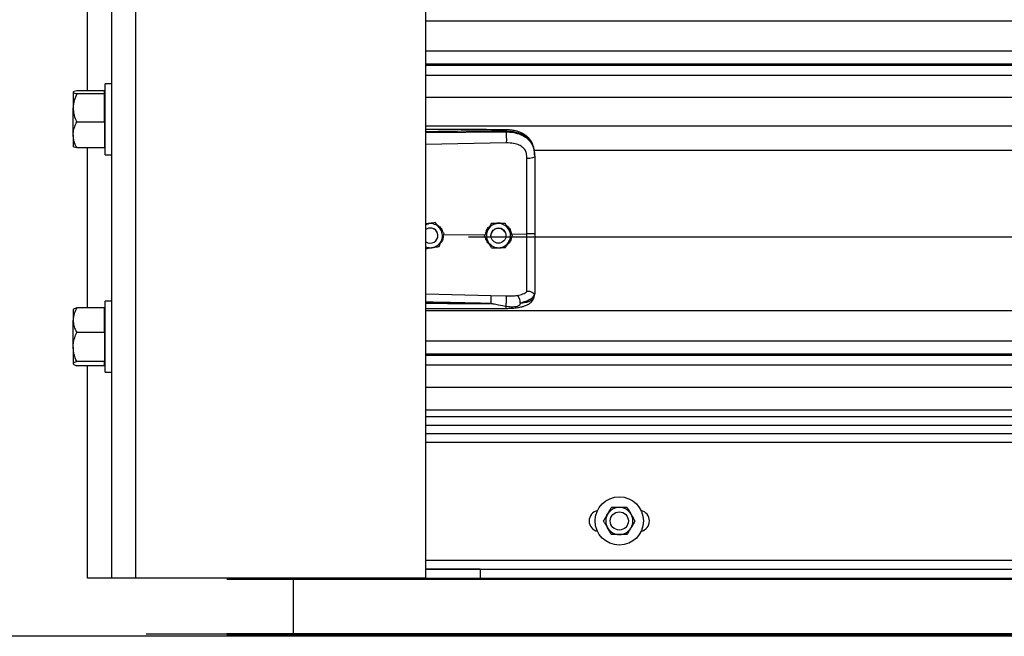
# Model space of a CAD drawing. Header units: inches. Extents: x 170 to 284, y 215 to 248.
# Tile 675 of 1056: x 226.876 to 227.573, y 220.092 to 220.529. Entities that reach past the tile are written whole.
import ezdxf

# ---------------------------------------------------------------- set-up
doc = ezdxf.new("R2010")
doc.units = ezdxf.units.IN
doc.header["$LTSCALE"] = 0.25
doc.header["$MEASUREMENT"] = 0
doc.layers.add('LH FRONT OF HOOD', color=7, linetype='Continuous')
doc.layers.add('RH FRONT OF HOOD', color=7, linetype='Continuous')

msp = doc.modelspace()

# ---------------------------------------------------------------- linework, layer by layer
at = {"layer": 'LH FRONT OF HOOD'}
msp.add_line((233.10897, 220.09171), (225.37282, 220.09171), dxfattribs=at)
at = {"layer": 'RH FRONT OF HOOD'}
for p, q in [((226.94105, 220.1328), (226.94105, 224.45638)), ((226.95817, 220.1328), (226.95817, 224.34448)), ((227.16361, 220.1328), (227.16361, 224.33325)), ((226.92392, 220.4783), (226.92392, 220.59164)), ((227.16361, 220.52796), (231.19593, 220.52796)), ((227.16361, 220.50658), (231.19593, 220.50658)), ((231.19593, 220.4971), (227.16361, 220.4971)), ((227.16361, 220.49646), (231.19593, 220.49646)), ((226.94105, 220.48325), (226.93646, 220.48325)), ((226.93646, 220.45464), (226.93646, 220.48325)), ((227.16361, 220.48944), (231.19593, 220.48944)), ((226.91369, 220.47727), (226.91369, 220.46614)), ((226.93591, 220.4783), (226.91625, 220.4783)), ((226.93591, 220.47727), (226.93591, 220.4783)), ((226.93646, 220.47736), (226.93591, 220.47736)), ((226.93591, 220.47624), (226.93591, 220.47727)), ((226.93591, 220.47624), (226.91625, 220.47624)), ((226.93591, 220.46614), (226.93591, 220.47624)), ((227.16361, 220.47376), (231.19593, 220.47376)), ((226.91369, 220.44696), (226.91369, 220.46614)), ((226.93591, 220.45603), (226.93591, 220.46614)), ((226.93591, 220.45603), (226.91625, 220.45603)), ((226.93591, 220.45603), (226.93591, 220.44696)), ((226.93646, 220.43294), (226.93646, 220.45464)), ((227.16361, 220.45337), (231.19593, 220.45337)), ((227.16361, 220.44862), (227.22046, 220.44916)), ((227.22046, 220.44916), (227.22046, 220.44957)), ((226.91369, 220.44696), (226.91369, 220.43885)), ((226.93591, 220.44696), (226.93591, 220.43789)), ((227.22056, 220.44137), (227.16361, 220.44016)), ((226.93591, 220.43789), (226.91625, 220.43789)), ((226.92392, 220.32455), (226.92392, 220.43789)), ((226.93591, 220.43883), (226.93646, 220.43883)), ((227.24016, 220.43629), (231.11938, 220.43629)), ((226.93646, 220.43294), (226.94105, 220.43294)), ((227.24066, 220.43223), (227.24066, 220.43175)), ((227.16539, 220.38409), (227.16361, 220.3838)), ((227.17027, 220.38489), (227.16934, 220.38474)), ((227.17027, 220.38489), (227.17027, 220.38489)), ((227.2099, 220.38413), (227.2099, 220.38413)), ((227.21979, 220.38428), (227.21979, 220.38428)), ((227.17211, 220.37564), (227.17211, 220.37564)), ((227.17615, 220.37625), (227.20585, 220.37654)), ((227.17652, 220.37723), (227.17652, 220.37723)), ((227.19378, 220.3749), (231.16577, 220.3749)), ((227.20509, 220.3755), (227.20509, 220.3755)), ((227.20962, 220.37564), (227.20962, 220.37564)), ((227.22033, 220.37564), (227.22033, 220.37564)), ((227.22428, 220.37671), (227.2352, 220.37682)), ((227.22486, 220.37579), (227.22486, 220.37579)), ((227.16361, 220.36017), (227.16361, 220.37082)), ((227.16361, 220.33449), (227.20955, 220.33316)), ((227.20955, 220.33316), (227.22053, 220.33289)), ((227.24032, 220.33218), (227.24066, 220.33416)), ((227.24066, 220.33469), (227.24066, 220.33416)), ((226.91388, 220.32349), (226.91369, 220.32327)), ((226.91369, 220.32327), (226.91369, 220.31573)), ((226.93591, 220.32455), (226.91625, 220.32455)), ((226.93591, 220.31573), (226.93591, 220.32455)), ((226.93646, 220.32327), (226.93591, 220.32327)), ((226.94105, 220.32916), (226.93646, 220.32916)), ((226.93646, 220.30056), (226.93646, 220.32916)), ((227.16361, 220.32252), (231.19593, 220.32252)), ((226.91369, 220.29663), (226.91369, 220.31573)), ((226.93591, 220.3069), (226.93591, 220.31573)), ((226.93591, 220.3069), (226.91625, 220.3069)), ((226.93591, 220.3069), (226.93591, 220.29663)), ((226.91369, 220.29663), (226.91369, 220.28491)), ((226.93591, 220.29663), (226.93591, 220.28636)), ((226.93646, 220.27886), (226.93646, 220.30056)), ((227.16361, 220.30114), (231.19593, 220.30114)), ((231.19593, 220.29165), (227.16361, 220.29165)), ((227.16361, 220.29101), (231.19593, 220.29101)), ((226.91369, 220.28491), (226.91369, 220.28475)), ((226.91369, 220.28475), (226.91388, 220.28453)), ((226.93591, 220.28636), (226.91625, 220.28636)), ((226.93591, 220.28347), (226.91625, 220.28347)), ((226.92392, 220.1328), (226.92392, 220.28347)), ((226.93591, 220.28491), (226.93591, 220.28636)), ((226.93591, 220.28347), (226.93591, 220.28491)), ((226.93591, 220.28475), (226.93646, 220.28475)), ((227.16361, 220.28399), (231.19593, 220.28399)), ((226.93646, 220.27886), (226.94105, 220.27886)), ((227.16361, 220.26831), (231.19593, 220.26831)), ((231.19593, 220.25192), (227.16361, 220.25192)), ((231.19593, 220.24733), (227.16361, 220.24733)), ((231.19593, 220.24114), (227.16361, 220.24114)), ((227.16361, 220.23553), (231.19593, 220.23553)), ((231.19593, 220.22911), (227.16361, 220.22911)), ((227.16361, 220.14564), (231.19593, 220.14564)), ((227.20213, 220.13924), (227.16361, 220.13924)), ((227.16361, 220.13922), (231.19593, 220.13922)), ((227.20213, 220.13922), (227.20213, 220.13924)), ((227.20213, 220.13922), (227.20213, 220.1328)), ((226.94105, 220.1328), (226.92392, 220.1328)), ((226.95817, 220.1328), (226.94105, 220.1328)), ((227.16361, 220.1328), (226.95817, 220.1328)), ((231.33697, 220.13199), (227.02257, 220.13199)), ((227.06945, 220.1328), (227.06945, 220.13199)), ((227.06945, 220.13199), (227.06945, 220.09358)), ((227.15526, 220.1328), (231.20429, 220.1328)), ((227.16361, 220.1328), (227.20213, 220.1328)), ((226.96541, 220.09358), (227.08477, 220.09358)), ((231.33697, 220.09358), (227.02257, 220.09358)), ((227.06945, 220.09358), (227.06945, 220.09243)), ((227.08477, 220.09358), (227.08477, 220.09358)), ((227.08477, 220.09358), (227.09329, 220.09358)), ((227.09329, 220.09358), (227.21265, 220.09358)), ((231.29228, 220.09358), (227.16578, 220.09358)), ((231.33697, 220.09243), (227.02257, 220.09243)), ((231.33697, 220.09171), (227.02257, 220.09171)), ((227.06945, 220.09243), (227.06945, 220.09171))]:
    msp.add_line(p, q, dxfattribs=at)
at = {"layer": 'RH FRONT OF HOOD', "flags": 128}
for points in [[(227.24066, 220.43175), (227.24055, 220.43145), (227.24024, 220.43117), (227.23974, 220.4309), (227.23907, 220.43067), (227.23824, 220.43048), (227.2373, 220.43033), (227.23627, 220.43024), (227.2352, 220.4302)], [(227.16361, 220.3836), (227.1643, 220.38384), (227.16539, 220.38409)], [(227.21957, 220.37839), (227.22017, 220.37691), (227.22033, 220.37564)]]:
    msp.add_lwpolyline(points, dxfattribs=at)
at = {"layer": 'RH FRONT OF HOOD'}
for centre, radius in [((227.21498, 220.37564), 0.00535), ((227.30058, 220.17346), 0.01712), ((227.30058, 220.17346), 0.00642)]:
    msp.add_circle(centre, radius, dxfattribs=at)
for centre, radius, start, end in [((227.16676, 220.37564), 0.00535, 39.24773, 126.0719), ((227.16676, 220.37564), 0.00535, 300.00974, 126.0719), ((227.16676, 220.37564), 0.00856, 39.24773, 99.24773), ((227.16676, 220.37564), 0.00535, 0, 39.24773), ((227.16676, 220.37564), 0.00856, 339.24773, 39.24773), ((227.21498, 220.37564), 0.00856, 150.85968, 210.85968), ((227.21498, 220.37564), 0.00856, 90.85968, 150.85968), ((227.21498, 220.37564), 0.00535, 30.85968, 180), ((227.21498, 220.37564), 0.00856, 30.85968, 90.85968), ((227.21498, 220.37564), 0.00856, 330.85968, 30.85968), ((227.16676, 220.37564), 0.00856, 279.24773, 339.24773), ((227.16676, 220.37564), 0.00535, 233.9281, 300.00974), ((227.16676, 220.37564), 0.00856, 248.40768, 279.24773), ((227.21498, 220.37564), 0.00856, 210.85968, 270.85968), ((227.21498, 220.37564), 0.00856, 270.85968, 330.85968), ((227.28667, 220.17346), 0.00749, 102.05152, 257.94848), ((227.30058, 220.17346), 0.00962, 150, 210), ((227.30058, 220.17346), 0.00962, 90, 150), ((227.30058, 220.17346), 0.00962, 30, 90), ((227.30058, 220.17346), 0.00962, 330, 30), ((227.31449, 220.17346), 0.00749, 282.05152, 77.94848), ((227.30058, 220.17346), 0.00962, 210, 270), ((227.30058, 220.17346), 0.00962, 270, 330)]:
    msp.add_arc(centre, radius, start, end, dxfattribs=at)
for points, knots in [([(226.91625, 220.4783), (226.91558, 220.47814), (226.91421, 220.47782), (226.91369, 220.47746), (226.91369, 220.47728), (226.91369, 220.47727)], [0, 0, 0, 0, 0.484341, 0.986328, 1, 1, 1, 1]), ([(226.91369, 220.47727), (226.91378, 220.47713), (226.91398, 220.47683), (226.91513, 220.47649), (226.916, 220.4763), (226.91625, 220.47624)], [0, 0, 0, 0, 0.406291, 0.827266, 1, 1, 1, 1]), ([(226.91625, 220.47624), (226.91558, 220.47467), (226.91421, 220.47147), (226.91369, 220.46798), (226.91369, 220.46618), (226.91369, 220.46614)], [0, 0, 0, 0, 0.484341, 0.986328, 1, 1, 1, 1]), ([(226.91369, 220.46614), (226.91378, 220.46472), (226.91398, 220.46184), (226.91513, 220.45849), (226.916, 220.45659), (226.91625, 220.45603)], [0, 0, 0, 0, 0.406291, 0.827266, 1, 1, 1, 1]), ([(226.91369, 220.44696), (226.91369, 220.44717), (226.91371, 220.44853), (226.91413, 220.45106), (226.91516, 220.45387), (226.91598, 220.4555), (226.91625, 220.45603)], [0, 0, 0, 0, 0.066532, 0.435283, 0.814551, 1, 1, 1, 1]), ([(227.22044, 220.45066), (227.21122, 220.45073), (227.19314, 220.45086), (227.17419, 220.45081), (227.16447, 220.45075), (227.16361, 220.45075)], [0, 0, 0, 0, 0.486583, 0.954841, 1, 1, 1, 1]), ([(227.22046, 220.44957), (227.21415, 220.44961), (227.20092, 220.44969), (227.18197, 220.44951), (227.16933, 220.44929), (227.16361, 220.44919)], [0, 0, 0, 0, 0.33267, 0.698436, 1, 1, 1, 1]), ([(227.24057, 220.43428), (227.24045, 220.43535), (227.24024, 220.43729), (227.23949, 220.4398), (227.23863, 220.44171), (227.23756, 220.44347), (227.23624, 220.44506), (227.23477, 220.44635), (227.2334, 220.44731), (227.23196, 220.44814), (227.22958, 220.44921), (227.22664, 220.45002), (227.22333, 220.45055), (227.22144, 220.45062), (227.22044, 220.45066)], [0, 0, 0, 0, 0.108447, 0.196305, 0.269183, 0.327997, 0.41496, 0.491641, 0.538976, 0.594191, 0.669415, 0.814855, 0.902261, 1, 1, 1, 1]), ([(227.22044, 220.45065), (227.22044, 220.45065), (227.22045, 220.45066), (227.22045, 220.45055), (227.22046, 220.45026), (227.22046, 220.44984), (227.22046, 220.44957)], [0, 0, 0, 0, 0.097876, 0.335386, 0.567961, 1, 1, 1, 1]), ([(227.24066, 220.43223), (227.24059, 220.43359), (227.24047, 220.43615), (227.23951, 220.43964), (227.23822, 220.44206), (227.23685, 220.44376), (227.23577, 220.4448), (227.23471, 220.44563), (227.23372, 220.44629), (227.23249, 220.44698), (227.23089, 220.44771), (227.22823, 220.44862), (227.22469, 220.44938), (227.22179, 220.44951), (227.22046, 220.44957)], [0, 0, 0, 0, 0.130716, 0.246761, 0.357793, 0.417097, 0.479148, 0.517715, 0.55909, 0.603295, 0.663348, 0.735369, 0.879208, 1, 1, 1, 1]), ([(227.22046, 220.44916), (227.22048, 220.44858), (227.22053, 220.44739), (227.22057, 220.44516), (227.22058, 220.44298), (227.22056, 220.44189), (227.22056, 220.44137)], [0, 0, 0, 0, 0.240694, 0.5, 0.759306, 1, 1, 1, 1]), ([(227.22046, 220.44916), (227.22166, 220.44913), (227.22409, 220.44906), (227.22742, 220.44844), (227.2304, 220.4475), (227.23293, 220.44629), (227.23517, 220.44474), (227.23704, 220.44291), (227.23853, 220.44077), (227.2397, 220.43822), (227.2405, 220.43514), (227.2406, 220.43289), (227.24066, 220.43175)], [0, 0, 0, 0, 0.109401, 0.222347, 0.315179, 0.410223, 0.501275, 0.594601, 0.683449, 0.774533, 0.885821, 1, 1, 1, 1]), ([(226.91625, 220.43789), (226.91587, 220.43865), (226.91497, 220.44047), (226.91393, 220.4435), (226.91377, 220.4458), (226.91369, 220.44696)], [0, 0, 0, 0, 0.26546, 0.628076, 1, 1, 1, 1]), ([(227.23477, 220.43413), (227.23477, 220.43413), (227.23467, 220.43449), (227.23417, 220.4359), (227.23264, 220.4381), (227.22957, 220.44), (227.22546, 220.44121), (227.2223, 220.44131), (227.22056, 220.44137)], [0, 0, 0, 0, 0.000004, 0.065095, 0.26167, 0.475311, 0.709366, 1, 1, 1, 1]), ([(226.91625, 220.43789), (226.91558, 220.43805), (226.91421, 220.43837), (226.91369, 220.43873), (226.91369, 220.43891), (226.91369, 220.43892)], [0, 0, 0, 0, 0.4843414, 0.9863277, 1, 1, 1, 1]), ([(227.2352, 220.4302), (227.23513, 220.43152), (227.23506, 220.43285), (227.23477, 220.43413), (227.23477, 220.43413)], [0, 0, 0, 0, 0.99998, 1, 1, 1, 1]), ([(227.2352, 220.37682), (227.2352, 220.37682), (227.2352, 220.3802), (227.2352, 220.38725), (227.2352, 220.39792), (227.2352, 220.4088), (227.2352, 220.41959), (227.2352, 220.42666), (227.2352, 220.4302)], [0, 0, 0, 0, 0.000001, 0.187792, 0.390844, 0.593896, 0.796948, 1, 1, 1, 1]), ([(227.24066, 220.43175), (227.24066, 220.42812), (227.24066, 220.42085), (227.24066, 220.40976), (227.24066, 220.39858), (227.24066, 220.38761), (227.24066, 220.38037), (227.24066, 220.37689)], [0, 0, 0, 0, 0.202757, 0.406104, 0.60886, 0.812207, 1, 1, 1, 1]), ([(227.16361, 220.38392), (227.16445, 220.3842), (227.16586, 220.38468), (227.16733, 220.38456), (227.16793, 220.38451)], [0, 0, 0, 0, 0.594398, 1, 1, 1, 1]), ([(227.17027, 220.38489), (227.16959, 220.38478), (227.16822, 220.38456), (227.16656, 220.38428), (227.16561, 220.38413), (227.16539, 220.38409)], [0, 0, 0, 0, 0.42997, 0.87006, 1, 1, 1, 1]), ([(227.17339, 220.38106), (227.17327, 220.38121), (227.1723, 220.3824), (227.17124, 220.3837), (227.17036, 220.38477), (227.17027, 220.38489)], [0, 0, 0, 0, 0.1156469, 0.9045343, 1, 1, 1, 1]), ([(227.17339, 220.38106), (227.17327, 220.38121), (227.1723, 220.3824), (227.17124, 220.3837), (227.17036, 220.38477), (227.17027, 220.38489)], [0, 0, 0, 0, 0.115647, 0.904534, 1, 1, 1, 1]), ([(227.17154, 220.38319), (227.17219, 220.38277), (227.17368, 220.38178), (227.17498, 220.38005), (227.17525, 220.37881), (227.17531, 220.37857)], [0, 0, 0, 0, 0.381422, 0.875754, 1, 1, 1, 1]), ([(227.17652, 220.37723), (227.17626, 220.37756), (227.17526, 220.37878), (227.17418, 220.38009), (227.17339, 220.38106)], [0, 0, 0, 0, 0.264307, 1, 1, 1, 1]), ([(227.17652, 220.37723), (227.17626, 220.37756), (227.17526, 220.37878), (227.17418, 220.3801), (227.17339, 220.38106)], [0, 0, 0, 0, 0.264307, 1, 1, 1, 1]), ([(227.2075, 220.37982), (227.20688, 220.3787), (227.20605, 220.37722), (227.20528, 220.37584), (227.20509, 220.3755)], [0, 0, 0, 0, 0.749773, 1, 1, 1, 1]), ([(227.2075, 220.37981), (227.20688, 220.3787), (227.20605, 220.37722), (227.20528, 220.37584), (227.20509, 220.3755)], [0, 0, 0, 0, 0.7497734, 1, 1, 1, 1]), ([(227.20601, 220.37714), (227.20617, 220.3779), (227.20655, 220.37965), (227.20768, 220.38149), (227.20872, 220.38222), (227.20892, 220.38236)], [0, 0, 0, 0, 0.377677, 0.881161, 1, 1, 1, 1]), ([(227.2099, 220.38413), (227.20957, 220.38353), (227.2089, 220.38232), (227.20808, 220.38085), (227.20761, 220.38001), (227.2075, 220.37981)], [0, 0, 0, 0, 0.42997, 0.87006, 1, 1, 1, 1]), ([(227.2099, 220.38413), (227.20957, 220.38353), (227.2089, 220.38232), (227.20808, 220.38085), (227.20761, 220.38001), (227.2075, 220.37982)], [0, 0, 0, 0, 0.4299704, 0.8700602, 1, 1, 1, 1]), ([(227.21485, 220.38421), (227.21357, 220.38419), (227.21188, 220.38416), (227.2103, 220.38414), (227.2099, 220.38413)], [0, 0, 0, 0, 0.749773, 1, 1, 1, 1]), ([(227.21485, 220.3842), (227.21357, 220.38418), (227.21188, 220.38416), (227.2103, 220.38414), (227.2099, 220.38413)], [0, 0, 0, 0, 0.749773, 1, 1, 1, 1]), ([(227.21205, 220.38416), (227.21262, 220.38438), (227.2138, 220.38482), (227.21585, 220.38488), (227.21718, 220.38447), (227.2179, 220.38425)], [0, 0, 0, 0, 0.30274, 0.628644, 1, 1, 1, 1]), ([(227.21979, 220.38428), (227.2191, 220.38427), (227.21772, 220.38425), (227.21603, 220.38422), (227.21507, 220.38421), (227.21485, 220.3842)], [0, 0, 0, 0, 0.42997, 0.87006, 1, 1, 1, 1]), ([(227.21979, 220.38428), (227.2191, 220.38427), (227.21772, 220.38425), (227.21603, 220.38422), (227.21507, 220.38421), (227.21485, 220.38421)], [0, 0, 0, 0, 0.42997, 0.87006, 1, 1, 1, 1]), ([(227.22232, 220.38004), (227.22222, 220.3802), (227.22144, 220.38152), (227.22058, 220.38296), (227.21987, 220.38415), (227.21979, 220.38428)], [0, 0, 0, 0, 0.115647, 0.904534, 1, 1, 1, 1]), ([(227.22232, 220.38004), (227.22222, 220.38021), (227.22144, 220.38152), (227.22058, 220.38296), (227.21987, 220.38415), (227.21979, 220.38428)], [0, 0, 0, 0, 0.115647, 0.904534, 1, 1, 1, 1]), ([(227.22066, 220.38282), (227.22091, 220.38267), (227.22204, 220.38198), (227.22352, 220.37989), (227.22402, 220.37779), (227.22428, 220.37671)], [0, 0, 0, 0, 0.117443, 0.542782, 1, 1, 1, 1]), ([(227.22486, 220.37579), (227.22464, 220.37615), (227.22383, 220.37751), (227.22296, 220.37896), (227.22232, 220.38004)], [0, 0, 0, 0, 0.264307, 1, 1, 1, 1]), ([(227.22486, 220.37579), (227.22464, 220.37615), (227.22383, 220.37751), (227.22296, 220.37897), (227.22232, 220.38004)], [0, 0, 0, 0, 0.264307, 1, 1, 1, 1]), ([(227.17302, 220.36799), (227.17326, 220.36863), (227.17375, 220.36992), (227.17435, 220.3715), (227.17469, 220.37241), (227.17477, 220.37261)], [0, 0, 0, 0, 0.4299704, 0.8700602, 1, 1, 1, 1]), ([(227.17585, 220.37548), (227.17578, 220.37465), (227.17562, 220.37289), (227.17477, 220.37108), (227.17398, 220.37038), (227.17389, 220.3703)], [0, 0, 0, 0, 0.439592, 0.936516, 1, 1, 1, 1]), ([(227.17477, 220.37261), (227.17522, 220.3738), (227.17582, 220.37539), (227.17638, 220.37686), (227.17652, 220.37723)], [0, 0, 0, 0, 0.749773, 1, 1, 1, 1]), ([(227.20763, 220.37125), (227.20753, 220.37142), (227.20674, 220.37273), (227.20588, 220.37417), (227.20517, 220.37537), (227.20509, 220.3755)], [0, 0, 0, 0, 0.115647, 0.904534, 1, 1, 1, 1]), ([(227.20891, 220.36911), (227.20826, 220.36977), (227.20691, 220.37114), (227.20601, 220.37301), (227.20596, 220.37403), (227.20596, 220.37404)], [0, 0, 0, 0, 0.479701, 0.993135, 1, 1, 1, 1]), ([(227.22418, 220.37457), (227.22407, 220.37386), (227.2238, 220.37219), (227.22265, 220.37027), (227.22151, 220.36941), (227.22115, 220.36914)], [0, 0, 0, 0, 0.335649, 0.786425, 1, 1, 1, 1]), ([(227.22245, 220.37148), (227.22307, 220.37259), (227.2239, 220.37407), (227.22467, 220.37545), (227.22486, 220.37579)], [0, 0, 0, 0, 0.749773, 1, 1, 1, 1]), ([(227.24066, 220.37689), (227.24057, 220.37687), (227.24041, 220.37685), (227.23916, 220.37682), (227.23736, 220.37681), (227.23592, 220.37681), (227.2352, 220.37682)], [0, 0, 0, 0, 0.250001, 0.500001, 0.750001, 1, 1, 1, 1]), ([(227.2352, 220.33613), (227.2352, 220.33639), (227.2352, 220.33796), (227.2352, 220.34139), (227.2352, 220.347), (227.2352, 220.35344), (227.2352, 220.36066), (227.2352, 220.36854), (227.2352, 220.37406), (227.2352, 220.37682), (227.2352, 220.37682)], [0, 0, 0, 0, 0.031558, 0.189146, 0.346734, 0.504328, 0.661923, 0.83096, 0.999998, 1, 1, 1, 1]), ([(227.24066, 220.37689), (227.24066, 220.37385), (227.24066, 220.36767), (227.24066, 220.35889), (227.24066, 220.35072), (227.24066, 220.34414), (227.24066, 220.33875), (227.24066, 220.33605), (227.24066, 220.33469)], [0, 0, 0, 0, 0.187091, 0.380392, 0.555876, 0.736448, 0.867195, 1, 1, 1, 1]), ([(227.16361, 220.36646), (227.16417, 220.36655), (227.16542, 220.36675), (227.16697, 220.367), (227.16792, 220.36716), (227.16814, 220.3672)], [0, 0, 0, 0, 0.38442, 0.859677, 1, 1, 1, 1]), ([(227.16814, 220.3672), (227.16939, 220.3674), (227.17107, 220.36767), (227.17263, 220.36793), (227.17302, 220.36799)], [0, 0, 0, 0, 0.749773, 1, 1, 1, 1]), ([(227.21016, 220.36701), (227.20995, 220.36737), (227.20914, 220.36873), (227.20827, 220.37018), (227.20763, 220.37125)], [0, 0, 0, 0, 0.264307, 1, 1, 1, 1]), ([(227.21016, 220.36701), (227.21085, 220.36702), (227.21223, 220.36704), (227.21392, 220.36707), (227.21488, 220.36708), (227.2151, 220.36709)], [0, 0, 0, 0, 0.42997, 0.87006, 1, 1, 1, 1]), ([(227.21725, 220.36712), (227.21715, 220.36708), (227.21638, 220.36678), (227.21508, 220.36672), (227.21398, 220.36697), (227.21358, 220.36706)], [0, 0, 0, 0, 0.081672, 0.673462, 1, 1, 1, 1]), ([(227.2151, 220.36709), (227.21638, 220.3671), (227.21807, 220.36713), (227.21965, 220.36715), (227.22005, 220.36716)], [0, 0, 0, 0, 0.749773, 1, 1, 1, 1]), ([(227.22005, 220.36716), (227.22038, 220.36776), (227.22105, 220.36897), (227.22187, 220.37044), (227.22234, 220.37128), (227.22245, 220.37148)], [0, 0, 0, 0, 0.42997, 0.87006, 1, 1, 1, 1]), ([(227.20955, 220.33316), (227.20956, 220.33292), (227.20957, 220.33255), (227.20956, 220.33169), (227.20956, 220.33091), (227.20954, 220.33005), (227.20952, 220.32889), (227.20949, 220.32805), (227.20947, 220.3275)], [0, 0, 0, 0, 0.239451, 0.368346, 0.499976, 0.631611, 0.760516, 1, 1, 1, 1]), ([(227.2204, 220.32407), (227.22189, 220.32411), (227.22467, 220.32417), (227.22841, 220.3246), (227.23128, 220.32516), (227.23338, 220.32576), (227.23497, 220.32637), (227.23634, 220.32707), (227.23761, 220.32795), (227.23874, 220.32903), (227.23976, 220.33044), (227.24011, 220.33155), (227.2403, 220.33213)], [0, 0, 0, 0, 0.169691, 0.317141, 0.442436, 0.538436, 0.608329, 0.684096, 0.742678, 0.815168, 0.901564, 1, 1, 1, 1]), ([(227.22045, 220.32532), (227.22047, 220.32556), (227.2205, 220.32607), (227.22054, 220.32708), (227.22058, 220.32827), (227.2206, 220.32954), (227.22061, 220.33074), (227.2206, 220.33174), (227.22057, 220.33248), (227.22055, 220.33276), (227.22053, 220.33289)], [0, 0, 0, 0, 0.109851, 0.231726, 0.363178, 0.5, 0.636822, 0.768274, 0.890149, 1, 1, 1, 1]), ([(227.22053, 220.33289), (227.22189, 220.33289), (227.22459, 220.33287), (227.2271, 220.33316), (227.22835, 220.3333)], [0, 0, 0, 0, 0.500392, 1, 1, 1, 1]), ([(227.22836, 220.3333), (227.22974, 220.33359), (227.23182, 220.33403), (227.234, 220.33507), (227.2348, 220.33577), (227.2352, 220.33613)], [0, 0, 0, 0, 0.490199, 0.743885, 1, 1, 1, 1]), ([(227.23045, 220.3279), (227.23043, 220.32843), (227.23038, 220.32953), (227.2299, 220.33119), (227.2292, 220.33258), (227.22863, 220.33307), (227.22836, 220.3333)], [0, 0, 0, 0, 0.240562, 0.499746, 0.759069, 1, 1, 1, 1]), ([(227.24046, 220.33444), (227.24019, 220.33372), (227.23962, 220.33224), (227.23757, 220.3304), (227.23458, 220.32885), (227.23185, 220.32822), (227.23045, 220.3279)], [0, 0, 0, 0, 0.2305258, 0.4734878, 0.729738, 1, 1, 1, 1]), ([(227.23045, 220.3279), (227.231, 220.32796), (227.23231, 220.3281), (227.2337, 220.32832), (227.23466, 220.32852), (227.23589, 220.3288), (227.23758, 220.32936), (227.2394, 220.33049), (227.24, 220.3316), (227.24032, 220.33218)], [0, 0, 0, 0, 0.1091879, 0.2608187, 0.3077984, 0.3355236, 0.5627887, 0.774954, 1, 1, 1, 1]), ([(227.24046, 220.33444), (227.24041, 220.33443), (227.24031, 220.33442), (227.24002, 220.3346), (227.23955, 220.33493), (227.23868, 220.33551), (227.2372, 220.33613), (227.23586, 220.33613), (227.2352, 220.33613)], [0, 0, 0, 0, 0.113677, 0.23335, 0.362069, 0.501916, 0.755745, 1, 1, 1, 1]), ([(227.24066, 220.33469), (227.24066, 220.33469), (227.24066, 220.33468), (227.24065, 220.33458), (227.24055, 220.3345), (227.24046, 220.33443)], [0, 0, 0, 0, 0.011935, 0.118982, 1, 1, 1, 1]), ([(226.91625, 220.32455), (226.91558, 220.32318), (226.91421, 220.32039), (226.91369, 220.31734), (226.91369, 220.31577), (226.91369, 220.31573)], [0, 0, 0, 0, 0.484341, 0.986328, 1, 1, 1, 1]), ([(226.91395, 220.32344), (226.914, 220.32353), (226.91418, 220.32383), (226.91514, 220.3242), (226.916, 220.32447), (226.91625, 220.32455)], [0, 0, 0, 0, 0.237471, 0.77815, 1, 1, 1, 1]), ([(227.20947, 220.3275), (227.20557, 220.3276), (227.1973, 220.32781), (227.18419, 220.32809), (227.17324, 220.3283), (227.16623, 220.32843), (227.16405, 220.32847), (227.16361, 220.32848)], [0, 0, 0, 0, 0.25516, 0.541071, 0.857735, 0.971288, 1, 1, 1, 1]), ([(227.16361, 220.32783), (227.16621, 220.3278), (227.17128, 220.32774), (227.17884, 220.32766), (227.18649, 220.32759), (227.19425, 220.32754), (227.20197, 220.3275), (227.20701, 220.3275), (227.20947, 220.3275)], [0, 0, 0, 0, 0.169941, 0.331425, 0.494842, 0.670531, 0.838916, 1, 1, 1, 1]), ([(227.16361, 220.32393), (227.16728, 220.32393), (227.17875, 220.32394), (227.19768, 220.32396), (227.21295, 220.32404), (227.2204, 220.32407)], [0, 0, 0, 0, 0.1936599, 0.6060178, 1, 1, 1, 1]), ([(227.22045, 220.32532), (227.21867, 220.32567), (227.21561, 220.32626), (227.21218, 220.32698), (227.21044, 220.32734), (227.20994, 220.32744), (227.20979, 220.32747), (227.20974, 220.32748)], [0, 0, 0, 0, 0.50228, 0.861696, 0.958427, 0.986103, 1, 1, 1, 1]), ([(227.2204, 220.32409), (227.2204, 220.32409), (227.22041, 220.32402), (227.22042, 220.32421), (227.22044, 220.32454), (227.22044, 220.32497), (227.22045, 220.32526), (227.22045, 220.32532)], [0, 0, 0, 0, 0.034367, 0.324567, 0.621015, 0.917463, 1, 1, 1, 1]), ([(227.23045, 220.3279), (227.23038, 220.32753), (227.23028, 220.32701), (227.2299, 220.32641), (227.22948, 220.32598), (227.22868, 220.32554), (227.2272, 220.32518), (227.22444, 220.32494), (227.22205, 220.32517), (227.22045, 220.32532)], [0, 0, 0, 0, 0.100127, 0.139586, 0.189714, 0.258234, 0.369736, 0.580348, 1, 1, 1, 1]), ([(226.91369, 220.31573), (226.91378, 220.31449), (226.91398, 220.31198), (226.91513, 220.30905), (226.916, 220.30739), (226.91625, 220.3069)], [0, 0, 0, 0, 0.406291, 0.827266, 1, 1, 1, 1]), ([(226.91369, 220.29663), (226.91369, 220.29687), (226.91371, 220.29841), (226.91413, 220.30128), (226.91516, 220.30445), (226.91598, 220.3063), (226.91625, 220.3069)], [0, 0, 0, 0, 0.066532, 0.435283, 0.814551, 1, 1, 1, 1]), ([(226.91625, 220.28636), (226.91587, 220.28723), (226.91497, 220.28929), (226.91393, 220.29272), (226.91377, 220.29532), (226.91369, 220.29663)], [0, 0, 0, 0, 0.26546, 0.628076, 1, 1, 1, 1]), ([(226.91625, 220.28636), (226.91558, 220.28613), (226.91421, 220.28568), (226.91369, 220.28518), (226.91369, 220.28492), (226.91369, 220.28491)], [0, 0, 0, 0, 0.484341, 0.986328, 1, 1, 1, 1]), ([(226.91369, 220.28491), (226.91378, 220.28471), (226.91398, 220.2843), (226.91513, 220.28382), (226.916, 220.28354), (226.91625, 220.28347)], [0, 0, 0, 0, 0.406291, 0.827266, 1, 1, 1, 1]), ([(227.28947, 220.17346), (227.2899, 220.17421), (227.29078, 220.17573), (227.29174, 220.1774), (227.29223, 220.17825), (227.29225, 220.17828)], [0, 0, 0, 0, 0.483998, 0.985621, 1, 1, 1, 1]), ([(227.29225, 220.17828), (227.29263, 220.17895), (227.29342, 220.18032), (227.29434, 220.18191), (227.29487, 220.18282), (227.29502, 220.18309)], [0, 0, 0, 0, 0.405721, 0.826099, 1, 1, 1, 1]), ([(227.30058, 220.18309), (227.30045, 220.18309), (227.2989, 220.18309), (227.297, 220.18309), (227.29535, 220.18309), (227.29502, 220.18309)], [0, 0, 0, 0, 0.066045, 0.812902, 1, 1, 1, 1]), ([(227.30613, 220.18309), (227.30566, 220.18309), (227.3039, 220.18309), (227.30198, 220.18309), (227.30058, 220.18309)], [0, 0, 0, 0, 0.266157, 1, 1, 1, 1]), ([(227.30613, 220.18309), (227.30656, 220.18234), (227.30744, 220.18082), (227.3084, 220.17915), (227.3089, 220.1783), (227.30891, 220.17828)], [0, 0, 0, 0, 0.483998, 0.985621, 1, 1, 1, 1]), ([(227.30891, 220.17828), (227.3093, 220.1776), (227.31009, 220.17623), (227.31101, 220.17464), (227.31154, 220.17373), (227.31169, 220.17346)], [0, 0, 0, 0, 0.405721, 0.826099, 1, 1, 1, 1]), ([(227.29225, 220.16865), (227.29186, 220.16933), (227.29107, 220.1707), (227.29015, 220.17229), (227.28962, 220.1732), (227.28947, 220.17346)], [0, 0, 0, 0, 0.405721, 0.826099, 1, 1, 1, 1]), ([(227.31169, 220.17346), (227.31126, 220.17272), (227.31038, 220.1712), (227.30942, 220.16953), (227.30892, 220.16868), (227.30891, 220.16865)], [0, 0, 0, 0, 0.483998, 0.985621, 1, 1, 1, 1]), ([(227.29502, 220.16384), (227.29459, 220.16459), (227.29371, 220.16611), (227.29275, 220.16778), (227.29226, 220.16863), (227.29225, 220.16865)], [0, 0, 0, 0, 0.483998, 0.985621, 1, 1, 1, 1]), ([(227.30058, 220.16384), (227.30045, 220.16384), (227.2989, 220.16384), (227.297, 220.16384), (227.29535, 220.16384), (227.29502, 220.16384)], [0, 0, 0, 0, 0.066045, 0.812902, 1, 1, 1, 1]), ([(227.30613, 220.16384), (227.30566, 220.16384), (227.3039, 220.16384), (227.30198, 220.16384), (227.30058, 220.16384)], [0, 0, 0, 0, 0.266157, 1, 1, 1, 1]), ([(227.30891, 220.16865), (227.30852, 220.16798), (227.30773, 220.16661), (227.30681, 220.16502), (227.30629, 220.16411), (227.30613, 220.16384)], [0, 0, 0, 0, 0.405721, 0.826099, 1, 1, 1, 1])]:
    msp.add_open_spline(points, degree=3, knots=knots, dxfattribs=at)

doc.saveas('drawing.dxf')
